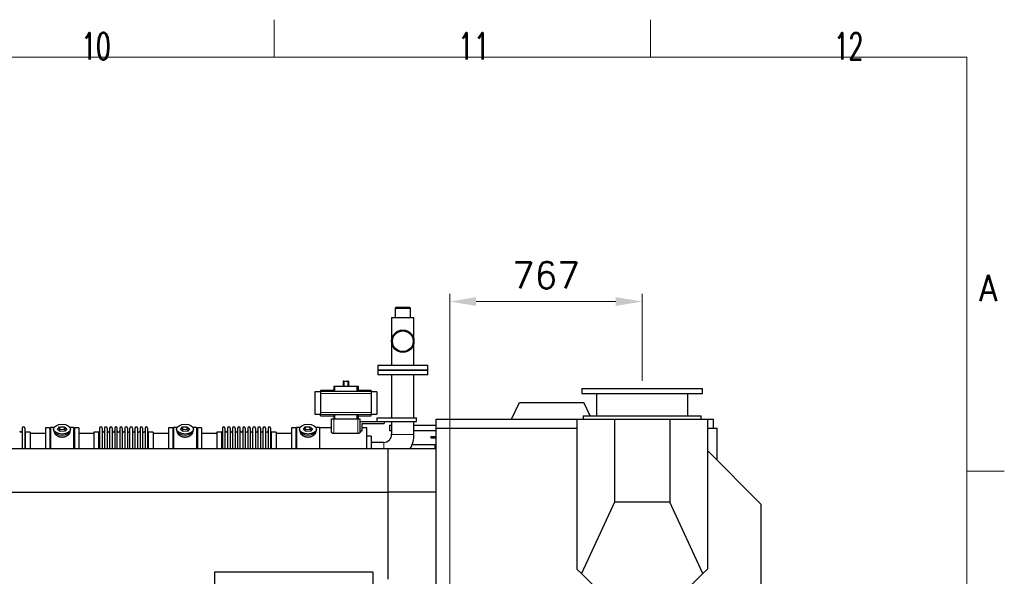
# Model space of a CAD drawing. Header units: inches. Extents: x 0 to 17820, y -10 to 12600.
# Tile 338 of 338: x 13895 to 17820, y 10381 to 12600. Entities that reach past the tile are written whole.
import ezdxf

# ---------------------------------------------------------------- set-up
doc = ezdxf.new("R2010")
doc.units = ezdxf.units.IN
for name, color, linetype, true_color in [('1', 7, 'Continuous', 0xffffff), ('210', 7, 'Continuous', 0xffffff), ('254', 7, 'Continuous', 0xffffff)]:
    doc.layers.add(name, color=color, linetype=linetype, true_color=true_color)
doc.styles.add('latin_extended', font='simplex.shx')
doc.dimstyles.get("Standard").update_dxf_attribs({"dimtxt": 0.18, "dimasz": 0.18, "dimexe": 0.18, "dimexo": 0.0625, "dimgap": 0.09, "dimtad": 0, "dimtih": 1, "dimtoh": 1, "dimdec": 4, "dimzin": 0, "dimdsep": 46, "dimtxsty": 'Standard', "dimcen": 0.09, "dimadec": 0, "dimazin": 0, "dimtfac": 1, "dimtdec": 4, "dimtofl": 0, "dimtmove": 0, "dimatfit": 3, "dimfxl": 1, "dimtolj": 1, "dimtzin": 0, "dimarcsym": 0})

# ---------------------------------------------------------------- blocks, each defined once
blk = doc.blocks.new('_U8')
at = {"layer": '254', "color": 3, "linetype": 'Continuous', "lineweight": 13, "transparency": 16777216}
for p, q in [((15609.4, 8637.9), (15609.4, 11506.6)), ((16376.5, 11160.3), (16376.5, 11506.6)), ((15714.4, 11476.6), (16271.5, 11476.6))]:
    blk.add_line(p, q, dxfattribs=at)
at = {"layer": '254', "color": 3, "transparency": 16777216}
for points in [[(15714.4, 11494.1), (15714.4, 11459.1), (15609.4, 11476.6)], [(16271.5, 11459.1), (16271.5, 11494.1), (16376.5, 11476.6)]]:
    blk.add_solid(points, dxfattribs=at)
at = {"layer": 'Defpoints', "color": 0, "transparency": 16777216}
for p in [(16376.5, 11476.6), (16376.5, 11130.3), (15609.4, 8607.9)]:
    blk.add_point(p, dxfattribs=at)
at = {"layer": '254', "color": 2, "lineweight": 13, "transparency": 16777216, "insert": (15857.9, 11634.1), "char_height": 105, "attachment_point": 1, "style": 'latin_extended'}
blk.add_mtext('\\A1;767', dxfattribs=at)

msp = doc.modelspace()

# ---------------------------------------------------------------- linework, layer by layer
at = {"layer": '1', "color": 2, "linetype": 'Continuous', "lineweight": 25}
for p, q in [((15394.263, 11452.354), (15392.263, 11450.354)), ((15392.263, 11450.354), (15392.263, 11412.354)), ((15392.263, 11450.354), (15444.548, 11450.354)), ((15443.08, 11452.354), (15394.263, 11452.354)), ((15450.563, 11452.354), (15443.08, 11452.354)), ((15444.548, 11450.354), (15452.563, 11450.354)), ((15452.563, 11450.354), (15450.563, 11452.354)), ((15452.563, 11412.354), (15452.563, 11450.354)), ((15377.963, 11412.354), (15377.963, 11318.354)), ((15377.963, 11412.354), (15466.863, 11412.354)), ((15466.863, 11318.354), (15466.863, 11412.354)), ((15377.963, 11318.354), (15377.963, 11222.354)), ((15466.863, 11222.354), (15466.863, 11318.354)), ((15322.413, 11222.354), (15322.413, 11204.354)), ((15322.413, 11222.354), (15522.413, 11222.354)), ((15322.413, 11204.354), (15522.413, 11204.354)), ((15322.413, 11202.854), (15322.413, 11184.854)), ((15322.413, 11202.854), (15522.413, 11202.854)), ((15354.913, 11204.354), (15354.913, 11202.854)), ((15489.913, 11202.854), (15489.913, 11204.354)), ((15522.413, 11204.354), (15522.413, 11222.354)), ((15522.413, 11184.854), (15522.413, 11202.854)), ((15187.229, 11159.304), (15184.861, 11159.304)), ((15184.861, 11159.304), (15184.861, 11139.354)), ((15187.229, 11159.304), (15203.597, 11159.304)), ((15187.229, 11159.304), (15187.229, 11139.354)), ((15205.965, 11159.304), (15203.597, 11159.304)), ((15203.597, 11159.304), (15203.597, 11139.354)), ((15205.965, 11159.304), (15205.965, 11139.354)), ((15522.413, 11184.854), (15322.413, 11184.854)), ((15377.963, 11184.854), (15377.963, 11012.854)), ((15466.863, 11012.854), (15466.863, 11184.854)), ((15094.663, 11116.468), (15072.259, 11116.468)), ((15072.259, 11116.468), (15072.259, 11027.239)), ((15146.841, 11122.518), (15094.663, 11122.518)), ((15094.663, 11122.518), (15094.663, 11117.632)), ((15094.663, 11117.632), (15094.663, 11109.344)), ((15094.663, 11109.344), (15094.663, 11034.364)), ((15146.841, 11139.354), (15148.264, 11139.354)), ((15146.841, 11139.354), (15146.841, 11122.518)), ((15148.264, 11139.354), (15151.256, 11139.354)), ((15151.256, 11139.354), (15239.57, 11139.354)), ((15151.256, 11119.409), (15239.57, 11119.409)), ((15239.57, 11139.354), (15242.562, 11139.354)), ((15242.562, 11139.354), (15243.985, 11139.354)), ((15243.985, 11139.354), (15243.985, 11122.518)), ((15296.163, 11122.518), (15243.985, 11122.518)), ((15296.163, 11122.518), (15296.163, 11117.632)), ((15296.163, 11117.632), (15296.163, 11109.344)), ((15318.259, 11116.468), (15296.163, 11116.468)), ((15296.163, 11109.344), (15296.163, 11034.364)), ((15318.259, 11116.468), (15318.259, 11027.239)), ((16136.48, 11130.286), (16136.48, 11110.286)), ((16136.48, 11130.286), (16616.48, 11130.286)), ((16136.48, 11110.286), (16616.48, 11110.286)), ((16194.98, 11110.286), (16194.98, 11020.286)), ((16557.98, 11020.286), (16557.98, 11110.286)), ((16616.48, 11110.286), (16616.48, 11130.286)), ((15856.244, 11007.286), (15887.486, 11074.286)), ((15887.486, 11074.286), (16144.473, 11074.286)), ((16169.653, 11020.287), (16144.473, 11074.286)), ((15094.663, 11034.364), (15094.663, 11026.075)), ((15296.163, 11034.364), (15296.163, 11026.075)), ((15072.259, 11027.239), (15094.663, 11027.239)), ((15094.663, 11021.19), (15094.663, 11026.075)), ((15094.663, 11021.19), (15146.841, 11021.19)), ((15137.913, 11008.854), (15147.913, 11008.854)), ((15137.913, 10957.348), (15137.913, 11008.854)), ((15146.841, 11021.19), (15146.841, 11008.854)), ((15147.913, 11008.854), (15242.913, 11008.854)), ((15239.57, 11024.299), (15151.256, 11024.299)), ((15242.913, 11008.854), (15252.913, 11008.854)), ((15243.985, 11021.19), (15296.163, 11021.19)), ((15243.985, 11021.19), (15243.985, 11008.854)), ((15252.913, 10957.348), (15252.913, 11008.854)), ((15252.913, 10997.854), (15319.913, 10997.854)), ((15260.913, 10989.854), (15347.913, 10989.854)), ((15260.913, 10961.683), (15260.913, 10989.854)), ((15296.163, 11027.239), (15318.259, 11027.239)), ((15296.163, 11021.19), (15296.163, 11026.075)), ((15319.913, 10997.854), (15319.913, 11012.854)), ((15319.913, 11012.854), (15477.413, 11012.854)), ((15319.913, 10997.854), (15477.413, 10997.854)), ((15347.913, 10997.854), (15347.913, 10989.854)), ((15377.963, 10997.856), (15377.963, 10946.854)), ((15466.863, 10946.854), (15466.863, 10997.856)), ((15477.413, 10997.854), (15477.413, 11012.854)), ((15554.979, 11007.286), (16116.479, 11007.286)), ((15554.979, 10972.286), (15554.979, 11007.286)), ((16116.479, 11007.286), (16266.479, 11007.286)), ((16116.479, 11007.286), (16116.479, 10410.295)), ((16141.48, 11020.286), (16141.48, 11007.286)), ((16141.48, 11020.286), (16611.48, 11020.286)), ((16266.479, 11007.286), (16486.479, 11007.286)), ((16266.479, 11007.286), (16266.479, 10676.474)), ((16486.479, 11007.286), (16636.479, 11007.286)), ((16486.479, 11007.286), (16486.479, 10676.474)), ((16611.48, 11007.286), (16611.48, 11020.286)), ((16636.479, 11007.286), (16660.979, 11007.286)), ((16636.479, 11007.286), (16636.479, 10410.295)), ((16660.979, 10972.286), (16660.979, 11007.286)), ((13905.213, 10971.754), (13905.213, 10891.121)), ((13915.413, 10971.754), (13915.413, 10891.121)), ((13937.413, 10956.004), (13918.913, 10956.004)), ((13998.413, 10950.354), (13937.407, 10950.354)), ((13937.413, 10956.004), (13937.413, 10891.122)), ((14015.413, 10972.854), (13998.413, 10972.854)), ((13998.413, 10972.854), (13998.413, 10891.116)), ((14015.413, 10972.854), (14015.413, 10891.116)), ((14032.633, 10974.854), (14018.413, 10974.854)), ((14018.413, 10974.854), (14018.413, 10891.12)), ((14030.413, 10967.923), (14030.413, 10963.827)), ((14046.022, 10966.914), (14053.693, 10976.554)), ((14056.741, 10958.283), (14046.022, 10966.914)), ((14053.693, 10965.086), (14051.584, 10962.435)), ((14053.693, 10976.554), (14072.084, 10977.563)), ((14053.693, 10976.554), (14053.693, 10965.086)), ((14072.084, 10966.095), (14053.693, 10965.086)), ((14075.133, 10959.292), (14056.741, 10958.283)), ((14072.084, 10977.563), (14072.084, 10966.095)), ((14072.084, 10977.563), (14082.804, 10968.933)), ((14077.242, 10961.943), (14072.084, 10966.095)), ((14082.804, 10968.933), (14075.133, 10959.292)), ((14110.413, 10974.854), (14096.193, 10974.854)), ((14098.413, 10963.827), (14098.413, 10967.923)), ((14098.413, 10963.827), (14098.413, 10963.829)), ((14110.413, 10974.854), (14110.413, 10891.12)), ((14130.413, 10972.854), (14113.413, 10972.854)), ((14113.413, 10972.854), (14113.413, 10891.116)), ((14130.413, 10972.854), (14130.413, 10891.116)), ((14191.418, 10950.354), (14130.413, 10950.354)), ((14209.913, 10956.004), (14191.413, 10956.004)), ((14191.413, 10956.004), (14191.413, 10891.113)), ((14213.413, 10971.754), (14213.413, 10891.111)), ((14223.613, 10971.754), (14223.613, 10891.111)), ((14233.613, 10971.754), (14233.613, 10891.111)), ((14243.813, 10971.754), (14243.813, 10891.111)), ((14253.813, 10971.754), (14253.813, 10891.111)), ((14264.013, 10971.754), (14264.013, 10891.111)), ((14274.013, 10971.754), (14274.013, 10891.111)), ((14284.213, 10891.111), (14284.213, 10971.754)), ((14294.213, 10971.754), (14294.213, 10891.111)), ((14304.413, 10971.754), (14304.413, 10891.111)), ((14314.413, 10971.754), (14314.413, 10891.121)), ((14324.613, 10971.754), (14324.613, 10891.121)), ((14334.613, 10891.121), (14334.613, 10971.754)), ((14344.813, 10971.754), (14344.813, 10891.121)), ((14354.813, 10971.754), (14354.813, 10891.121)), ((14365.013, 10971.754), (14365.013, 10891.121)), ((14375.013, 10971.754), (14375.013, 10891.121)), ((14385.213, 10971.754), (14385.213, 10891.121)), ((14395.213, 10971.754), (14395.213, 10891.121)), ((14405.413, 10971.754), (14405.413, 10891.121)), ((14427.413, 10956.004), (14408.913, 10956.004)), ((14488.413, 10950.354), (14427.407, 10950.354)), ((14427.413, 10956.004), (14427.413, 10891.122)), ((14505.413, 10972.854), (14488.413, 10972.854)), ((14488.413, 10972.854), (14488.413, 10891.116)), ((14505.413, 10972.854), (14505.413, 10891.116)), ((14522.633, 10974.854), (14508.413, 10974.854)), ((14508.413, 10974.854), (14508.413, 10891.12)), ((14520.413, 10967.923), (14520.413, 10963.827)), ((14536.022, 10966.914), (14543.693, 10976.554)), ((14546.741, 10958.283), (14536.022, 10966.914)), ((14543.693, 10965.086), (14541.584, 10962.435)), ((14543.693, 10976.554), (14562.084, 10977.563)), ((14543.693, 10976.554), (14543.693, 10965.086)), ((14562.084, 10966.095), (14543.693, 10965.086)), ((14565.133, 10959.292), (14546.741, 10958.283)), ((14562.084, 10977.563), (14562.084, 10966.095)), ((14562.084, 10977.563), (14572.804, 10968.933)), ((14567.242, 10961.943), (14562.084, 10966.095)), ((14572.804, 10968.933), (14565.133, 10959.292)), ((14600.413, 10974.854), (14586.193, 10974.854)), ((14588.413, 10963.827), (14588.413, 10967.923)), ((14588.413, 10963.827), (14588.413, 10963.829)), ((14600.413, 10974.854), (14600.413, 10891.12)), ((14620.413, 10972.854), (14603.413, 10972.854)), ((14603.413, 10972.854), (14603.413, 10891.116)), ((14620.413, 10972.854), (14620.413, 10891.116)), ((14681.418, 10950.354), (14620.413, 10950.354)), ((14699.913, 10956.004), (14681.413, 10956.004)), ((14681.413, 10956.004), (14681.413, 10891.113)), ((14703.413, 10971.754), (14703.413, 10891.111)), ((14713.613, 10971.754), (14713.613, 10891.111)), ((14723.613, 10971.754), (14723.613, 10891.111)), ((14733.813, 10971.754), (14733.813, 10891.111)), ((14743.813, 10971.754), (14743.813, 10891.111)), ((14754.013, 10971.754), (14754.013, 10891.111)), ((14764.013, 10971.754), (14764.013, 10891.111)), ((14774.213, 10891.111), (14774.213, 10971.754)), ((14784.213, 10971.754), (14784.213, 10891.111)), ((14794.413, 10971.754), (14794.413, 10891.111)), ((14804.413, 10971.754), (14804.413, 10891.121)), ((14814.613, 10971.754), (14814.613, 10891.121)), ((14824.613, 10891.121), (14824.613, 10971.754)), ((14834.813, 10971.754), (14834.813, 10891.121)), ((14844.813, 10971.754), (14844.813, 10891.121)), ((14855.013, 10971.754), (14855.013, 10891.121)), ((14865.013, 10971.754), (14865.013, 10891.121)), ((14875.213, 10971.754), (14875.213, 10891.121)), ((14885.213, 10971.754), (14885.213, 10891.121)), ((14895.413, 10971.754), (14895.413, 10891.121)), ((14917.413, 10956.004), (14898.913, 10956.004)), ((14978.413, 10950.354), (14917.407, 10950.354)), ((14917.413, 10956.004), (14917.413, 10891.122)), ((14995.413, 10972.854), (14978.413, 10972.854)), ((14978.413, 10972.854), (14978.413, 10891.116)), ((14995.413, 10972.854), (14995.413, 10891.116)), ((15012.633, 10974.854), (14998.413, 10974.854)), ((14998.413, 10974.854), (14998.413, 10891.12)), ((15010.413, 10967.923), (15010.413, 10963.827)), ((15026.022, 10966.914), (15033.693, 10976.554)), ((15036.741, 10958.283), (15026.022, 10966.914)), ((15033.693, 10965.086), (15031.584, 10962.435)), ((15033.693, 10976.554), (15052.084, 10977.563)), ((15033.693, 10976.554), (15033.693, 10965.086)), ((15052.084, 10966.095), (15033.693, 10965.086)), ((15055.133, 10959.292), (15036.741, 10958.283)), ((15052.084, 10977.563), (15052.084, 10966.095)), ((15052.084, 10977.563), (15062.804, 10968.933)), ((15057.242, 10961.943), (15052.084, 10966.095)), ((15062.804, 10968.933), (15055.133, 10959.292)), ((15090.413, 10974.854), (15076.193, 10974.854)), ((15078.413, 10963.827), (15078.413, 10967.923)), ((15078.413, 10963.827), (15078.413, 10963.829)), ((15090.413, 10974.854), (15090.413, 10891.12)), ((15137.913, 10973.354), (15090.413, 10973.354)), ((15242.913, 10950.108), (15147.913, 10950.108)), ((15252.913, 10961.683), (15260.913, 10961.683)), ((15278.413, 10973.354), (15260.913, 10973.354)), ((15278.413, 10891.107), (15278.413, 10973.354)), ((15369.413, 10983.853), (15369.413, 10961.853)), ((15369.413, 10983.853), (15377.966, 10983.853)), ((15369.413, 10961.853), (15377.966, 10961.853)), ((15466.87, 10983.853), (15554.987, 10983.853)), ((15466.87, 10961.853), (15553.986, 10961.853)), ((15553.979, 10972.286), (15553.979, 10338.787)), ((15554.979, 10972.286), (15553.979, 10972.286)), ((15554.979, 10972.286), (16116.479, 10972.286)), ((16636.479, 10972.286), (16660.979, 10972.286)), ((16660.979, 10972.286), (16675.979, 10972.286)), ((16675.979, 10842.878), (16675.979, 10972.286)), ((15296.413, 10939.854), (15278.413, 10939.854)), ((15296.413, 10939.854), (15296.413, 10891.11)), ((15346.413, 10915.304), (15296.413, 10915.304)), ((15534.278, 10938.854), (15553.98, 10938.854)), ((15534.278, 10938.854), (15534.278, 10933.854)), ((15534.278, 10933.854), (15553.98, 10933.854)), ((12461.913, 10891.116), (15444.413, 10891.116)), ((15363.479, 10716.599), (15363.479, 10889.404)), ((15553.979, 10889.404), (15363.479, 10889.404)), ((15444.413, 10891.116), (15444.413, 10889.403)), ((15460.032, 10906.853), (15553.981, 10906.853)), ((15551.563, 10889.403), (15551.563, 10906.853)), ((16850.979, 10667.878), (16636.482, 10882.376)), ((12461.913, 10717.005), (15363.466, 10717.005)), ((15363.479, 10369.904), (15363.479, 10716.599)), ((15553.979, 10716.599), (15363.479, 10716.599)), ((16266.479, 10676.474), (16134.128, 10392.647)), ((16486.479, 10676.474), (16266.479, 10676.474)), ((16618.831, 10392.647), (16486.479, 10676.474)), ((16850.979, 10049.286), (16850.979, 10667.878)), ((16134.128, 10392.647), (16116.479, 10410.295)), ((16636.479, 10410.295), (16618.831, 10392.647)), ((14672.413, 10398.163), (14672.413, 10398.354)), ((14672.413, 10398.163), (14672.413, 10343.104)), ((15303.413, 10398.354), (15302.905, 10398.354)), ((15302.905, 10398.354), (15302.905, 10398.163)), ((15303.413, 10398.354), (15303.413, 10397.82)), ((16134.128, 10392.647), (16268.479, 10258.295)), ((16484.479, 10258.295), (16618.831, 10392.647))]:
    msp.add_line(p, q, dxfattribs=at)
at = {"layer": '1', "color": 110, "linetype": 'Continuous', "lineweight": 13}
for p, q in [((15094.663, 11117.632), (15296.163, 11117.632)), ((15094.663, 11109.344), (15296.163, 11109.344)), ((15148.264, 11139.354), (15148.264, 11119.974)), ((15151.256, 11139.354), (15151.256, 11119.409)), ((15239.57, 11139.354), (15239.57, 11119.409)), ((15242.562, 11139.354), (15242.562, 11119.974)), ((15094.663, 11034.364), (15296.163, 11034.364)), ((15094.663, 11026.075), (15296.163, 11026.075)), ((15147.913, 10950.108), (15147.913, 11008.854)), ((15148.264, 11023.733), (15148.264, 11008.854)), ((15151.256, 11024.299), (15151.256, 11008.854)), ((15239.57, 11024.299), (15239.57, 11008.854)), ((15242.562, 11023.733), (15242.562, 11008.854)), ((15242.913, 10950.108), (15242.913, 11008.854)), ((13918.913, 10956.004), (13918.913, 10891.122)), ((14209.913, 10956.004), (14209.913, 10891.113)), ((14408.913, 10956.004), (14408.913, 10891.122)), ((14699.913, 10956.004), (14699.913, 10891.113)), ((14898.913, 10956.004), (14898.913, 10891.122)), ((15346.413, 10915.304), (15346.413, 10891.115)), ((15377.963, 10946.854), (15466.863, 10946.854))]:
    msp.add_line(p, q, dxfattribs=at)
at = {"layer": '1', "color": 2, "linetype": 'Continuous', "lineweight": 25}
for radius in [44.45, 42.45, 41.25]:
    msp.add_circle((15422.413, 11318.354), radius, dxfattribs=at)
for centre, radius, start, end in [((13900.213, 10961.004), 5, 180, 0), ((13910.313, 10971.754), 5.1, 0, 180), ((13918.913, 10959.504), 3.5, 180, 270), ((14209.913, 10959.504), 3.5, 270, 0), ((14218.513, 10971.754), 5.1, 0, 180), ((14228.613, 10961.004), 5, 180, 0), ((14238.713, 10971.754), 5.1, 0, 180), ((14248.813, 10961.004), 5, 180, 0), ((14258.913, 10971.754), 5.1, 0, 180), ((14269.013, 10961.004), 5, 180, 0), ((14279.113, 10971.754), 5.1, 0, 180), ((14289.213, 10961.004), 5, 180, 0), ((14299.313, 10971.754), 5.1, 0, 180), ((14309.413, 10961.004), 5, 180, 0), ((14319.513, 10971.754), 5.1, 0, 180), ((14329.613, 10961.004), 5, 180, 0), ((14339.713, 10971.754), 5.1, 0, 180), ((14349.813, 10961.004), 5, 180, 0), ((14359.913, 10971.754), 5.1, 0, 180), ((14370.013, 10961.004), 5, 180, 0), ((14380.113, 10971.754), 5.1, 0, 180), ((14390.213, 10961.004), 5, 180, 0), ((14400.313, 10971.754), 5.1, 0, 180), ((14408.913, 10959.504), 3.5, 180, 270), ((14699.913, 10959.504), 3.5, 270, 0), ((14708.513, 10971.754), 5.1, 0, 180), ((14718.613, 10961.004), 5, 180, 0), ((14728.713, 10971.754), 5.1, 0, 180), ((14738.813, 10961.004), 5, 180, 0), ((14748.913, 10971.754), 5.1, 0, 180), ((14759.013, 10961.004), 5, 180, 0), ((14769.113, 10971.754), 5.1, 0, 180), ((14779.213, 10961.004), 5, 180, 0), ((14789.313, 10971.754), 5.1, 0, 180), ((14799.413, 10961.004), 5, 180, 0), ((14809.513, 10971.754), 5.1, 0, 180), ((14819.613, 10961.004), 5, 180, 0), ((14829.713, 10971.754), 5.1, 0, 180), ((14839.813, 10961.004), 5, 180, 0), ((14849.913, 10971.754), 5.1, 0, 180), ((14860.013, 10961.004), 5, 180, 0), ((14870.113, 10971.754), 5.1, 0, 180), ((14880.213, 10961.004), 5, 180, 0), ((14890.313, 10971.754), 5.1, 0, 180), ((14898.913, 10959.504), 3.5, 180, 270), ((15346.413, 10946.854), 31.55, 270, 0), ((15346.413, 10946.854), 120.45, 331.512187, 0)]:
    msp.add_arc(centre, radius, start, end, dxfattribs=at)
for centre, major_axis, ratio, start_param, end_param in [((15146.841, 10976.221), (0, 146.297), 0.05240778, 6.09644605, 6.28318531), ((15243.985, 10976.221), (0, 146.297), 0.05240778, 0, 0.18673926), ((15146.841, 11167.487), (0, 146.297), 0.05240778, 3.14159265, 3.32833191), ((15243.985, 11167.487), (0, 146.297), 0.05240778, 2.9548534, 3.14159265), ((14064.413, 10963.827), (34, 0), 0.57357644, 3.14156817, 3.23699405), ((14064.413, 10963.827), (34, 0), 0.57357644, 3.23699405, 6.28318531), ((14554.413, 10963.827), (34, 0), 0.57357644, 3.14156817, 3.23699405), ((14554.413, 10963.827), (34, 0), 0.57357644, 3.23699405, 6.28318531), ((15044.413, 10963.827), (34, 0), 0.57357644, 3.14156817, 3.23699405), ((15044.413, 10963.827), (34, 0), 0.57357644, 3.23699405, 6.28318531), ((15304.386, 10398.256), (1.5, 0), 0.38268343, 3.30443061, 4.72391215)]:
    msp.add_ellipse(centre, major_axis=major_axis, ratio=ratio, start_param=start_param, end_param=end_param, dxfattribs=at)
for centre in [(14064.413, 10967.923), (14554.413, 10967.923), (15044.413, 10967.923)]:
    msp.add_ellipse(centre, major_axis=(34, 0), ratio=0.57357644, dxfattribs=at)
for points, knots in [([(15148.264, 11119.974), (15148.269, 11119.956), (15148.278, 11119.939), (15148.299, 11119.912), (15148.307, 11119.903), (15148.325, 11119.885), (15148.336, 11119.876), (15148.369, 11119.85), (15148.396, 11119.832), (15148.443, 11119.806), (15148.46, 11119.797), (15148.495, 11119.78), (15148.514, 11119.772), (15148.573, 11119.746), (15148.617, 11119.73), (15148.688, 11119.705), (15148.713, 11119.697), (15148.764, 11119.681), (15148.791, 11119.673), (15148.873, 11119.65), (15148.989, 11119.621), (15149.119, 11119.593), (15149.221, 11119.573), (15149.274, 11119.563), (15149.328, 11119.554), (15149.365, 11119.548), (15149.383, 11119.545), (15149.477, 11119.53), (15149.632, 11119.507), (15149.877, 11119.478), (15150.05, 11119.461), (15150.182, 11119.45), (15150.227, 11119.447), (15150.318, 11119.44), (15150.364, 11119.437), (15150.501, 11119.429), (15150.686, 11119.419), (15150.874, 11119.413), (15151.064, 11119.41), (15151.159, 11119.409), (15151.256, 11119.409)], [0, 0, 0, 0, 0.0625, 0.0625, 0.09375, 0.09375, 0.125, 0.125, 0.1875, 0.1875, 0.21875, 0.21875, 0.25, 0.25, 0.3125, 0.3125, 0.34375, 0.34375, 0.375, 0.375, 0.4375, 0.5, 0.5, 0.53125, 0.546875, 0.546875, 0.5625, 0.5625, 0.625, 0.6875, 0.75, 0.75, 0.78125, 0.78125, 0.8125, 0.8125, 0.875, 0.9375, 0.9375, 1, 1, 1, 1]), ([(15239.57, 11119.409), (15239.666, 11119.409), (15239.762, 11119.41), (15239.952, 11119.413), (15240.14, 11119.419), (15240.326, 11119.429), (15240.463, 11119.437), (15240.509, 11119.44), (15240.6, 11119.447), (15240.645, 11119.45), (15240.779, 11119.461), (15240.866, 11119.47), (15240.993, 11119.483), (15241.036, 11119.488), (15241.118, 11119.498), (15241.159, 11119.503), (15241.278, 11119.519), (15241.432, 11119.542), (15241.575, 11119.567), (15241.677, 11119.587), (15241.711, 11119.594), (15241.76, 11119.605), (15241.776, 11119.608), (15241.808, 11119.615), (15241.887, 11119.633), (15242.018, 11119.667), (15242.17, 11119.714), (15242.256, 11119.747), (15242.305, 11119.769), (15242.315, 11119.773), (15242.333, 11119.781), (15242.36, 11119.794), (15242.385, 11119.807), (15242.431, 11119.833), (15242.484, 11119.868), (15242.52, 11119.903), (15242.547, 11119.939), (15242.557, 11119.956), (15242.562, 11119.974)], [0, 0, 0, 0, 0.0625, 0.0625, 0.125, 0.1875, 0.1875, 0.21875, 0.21875, 0.25, 0.25, 0.3125, 0.3125, 0.34375, 0.34375, 0.375, 0.375, 0.4375, 0.5, 0.5, 0.53125, 0.53125, 0.546875, 0.546875, 0.5625, 0.625, 0.6875, 0.75, 0.75, 0.765625, 0.765625, 0.78125, 0.8125, 0.8125, 0.875, 0.9375, 0.9375, 1, 1, 1, 1]), ([(15151.256, 11024.299), (15151.159, 11024.299), (15151.064, 11024.298), (15150.874, 11024.294), (15150.685, 11024.288), (15150.5, 11024.279), (15150.362, 11024.27), (15150.317, 11024.267), (15150.226, 11024.261), (15150.181, 11024.257), (15150.047, 11024.246), (15149.96, 11024.238), (15149.832, 11024.224), (15149.79, 11024.219), (15149.708, 11024.209), (15149.667, 11024.204), (15149.547, 11024.188), (15149.394, 11024.166), (15149.251, 11024.14), (15149.148, 11024.12), (15149.115, 11024.113), (15149.066, 11024.103), (15149.05, 11024.099), (15149.018, 11024.092), (15148.939, 11024.074), (15148.808, 11024.041), (15148.656, 11023.993), (15148.57, 11023.96), (15148.521, 11023.939), (15148.511, 11023.935), (15148.492, 11023.926), (15148.465, 11023.913), (15148.441, 11023.9), (15148.395, 11023.874), (15148.342, 11023.84), (15148.306, 11023.804), (15148.278, 11023.769), (15148.269, 11023.751), (15148.264, 11023.733)], [0, 0, 0, 0, 0.0625, 0.0625, 0.125, 0.1875, 0.1875, 0.21875, 0.21875, 0.25, 0.25, 0.3125, 0.3125, 0.34375, 0.34375, 0.375, 0.375, 0.4375, 0.5, 0.5, 0.53125, 0.53125, 0.546875, 0.546875, 0.5625, 0.625, 0.6875, 0.75, 0.75, 0.765625, 0.765625, 0.78125, 0.8125, 0.8125, 0.875, 0.9375, 0.9375, 1, 1, 1, 1]), ([(15242.562, 11023.733), (15242.557, 11023.751), (15242.547, 11023.769), (15242.527, 11023.796), (15242.519, 11023.805), (15242.5, 11023.822), (15242.49, 11023.831), (15242.456, 11023.858), (15242.429, 11023.875), (15242.383, 11023.902), (15242.366, 11023.91), (15242.331, 11023.927), (15242.312, 11023.936), (15242.253, 11023.961), (15242.209, 11023.978), (15242.138, 11024.002), (15242.113, 11024.01), (15242.062, 11024.026), (15242.035, 11024.034), (15241.953, 11024.057), (15241.837, 11024.087), (15241.707, 11024.115), (15241.605, 11024.134), (15241.552, 11024.144), (15241.498, 11024.154), (15241.461, 11024.16), (15241.442, 11024.163), (15241.349, 11024.178), (15241.194, 11024.201), (15240.949, 11024.23), (15240.776, 11024.246), (15240.643, 11024.257), (15240.598, 11024.261), (15240.508, 11024.267), (15240.462, 11024.271), (15240.324, 11024.279), (15240.14, 11024.288), (15239.951, 11024.294), (15239.762, 11024.298), (15239.666, 11024.299), (15239.57, 11024.299)], [0, 0, 0, 0, 0.0625, 0.0625, 0.09375, 0.09375, 0.125, 0.125, 0.1875, 0.1875, 0.21875, 0.21875, 0.25, 0.25, 0.3125, 0.3125, 0.34375, 0.34375, 0.375, 0.375, 0.4375, 0.5, 0.5, 0.53125, 0.546875, 0.546875, 0.5625, 0.5625, 0.625, 0.6875, 0.75, 0.75, 0.78125, 0.78125, 0.8125, 0.8125, 0.875, 0.9375, 0.9375, 1, 1, 1, 1]), ([(14094.413, 10956.046), (14094.413, 10956.028), (14094.413, 10956.011), (14094.41, 10955.421), (14094.357, 10954.843), (14094.157, 10953.673), (14094.009, 10953.082), (14093.619, 10951.888), (14093.376, 10951.285), (14093.049, 10950.6), (14093.012, 10950.524), (14092.936, 10950.372), (14092.897, 10950.295), (14092.779, 10950.066), (14092.697, 10949.914), (14092.445, 10949.458), (14092.265, 10949.155), (14091.695, 10948.251), (14091.273, 10947.655), (14090.346, 10946.475), (14089.84, 10945.892), (14089.019, 10945.029), (14088.735, 10944.744), (14088.366, 10944.39), (14088.291, 10944.319), (14088.141, 10944.179), (14087.915, 10943.969), (14087.684, 10943.761), (14086.903, 10943.076), (14086.246, 10942.546), (14084.866, 10941.525), (14084.144, 10941.034), (14083.011, 10940.329), (14082.625, 10940.1), (14082.034, 10939.764), (14081.735, 10939.599), (14081.431, 10939.436), (14081.228, 10939.328), (14081.126, 10939.275), (14080.202, 10938.798), (14079.36, 10938.405), (14077.635, 10937.681), (14076.753, 10937.351), (14074.948, 10936.755), (14074.025, 10936.49), (14072.844, 10936.201), (14072.488, 10936.118), (14072.129, 10936.04), (14071.889, 10935.989), (14071.768, 10935.964), (14071.166, 10935.842), (14070.683, 10935.755), (14069.231, 10935.522), (14068.258, 10935.406), (14066.305, 10935.253), (14065.324, 10935.215), (14063.846, 10935.218), (14063.352, 10935.229), (14062.61, 10935.261), (14062.3, 10935.277), (14061.99, 10935.297), (14061.866, 10935.306), (14061.804, 10935.31), (14061.618, 10935.324), (14061.494, 10935.333), (14060.382, 10935.426), (14059.406, 10935.548), (14057.481, 10935.867), (14056.531, 10936.063), (14054.656, 10936.53), (14053.732, 10936.799), (14052.706, 10937.143), (14052.592, 10937.182), (14052.365, 10937.26), (14052.252, 10937.3), (14051.913, 10937.421), (14051.69, 10937.503), (14051.024, 10937.756), (14050.586, 10937.933), (14049.295, 10938.483), (14048.461, 10938.878), (14046.845, 10939.722), (14046.063, 10940.171), (14045.119, 10940.764), (14044.838, 10940.944), (14044.561, 10941.128), (14044.377, 10941.252), (14044.285, 10941.314), (14043.831, 10941.626), (14043.476, 10941.88), (14042.442, 10942.654), (14041.79, 10943.186), (14040.56, 10944.279), (14039.982, 10944.84), (14039.17, 10945.701), (14038.909, 10945.992), (14038.531, 10946.432), (14038.346, 10946.653), (14038.166, 10946.876), (14038.047, 10947.026), (14037.988, 10947.1), (14037.466, 10947.773), (14037.049, 10948.373), (14036.303, 10949.574), (14035.975, 10950.176), (14035.41, 10951.379), (14035.172, 10951.981), (14034.932, 10952.732), (14034.865, 10952.958), (14034.804, 10953.183), (14034.765, 10953.333), (14034.746, 10953.408), (14034.656, 10953.781), (14034.597, 10954.077), (14034.458, 10954.939), (14034.413, 10955.496), (14034.413, 10956.043)], [0, 0, 0, 0, 0.00096872, 0.00096872, 0.03221774, 0.03221774, 0.06346677, 0.06346677, 0.09471579, 0.09471579, 0.09862192, 0.09862192, 0.10252805, 0.10252805, 0.1103403, 0.1103403, 0.12596481, 0.12596481, 0.15721384, 0.15721384, 0.18846286, 0.18846286, 0.20408737, 0.20408737, 0.2079935, 0.2079935, 0.21189963, 0.21971188, 0.21971188, 0.25096091, 0.25096091, 0.28220993, 0.28220993, 0.29783444, 0.29783444, 0.3056467, 0.30955283, 0.30955283, 0.31345895, 0.31345895, 0.34470798, 0.34470798, 0.375957, 0.375957, 0.40720602, 0.40720602, 0.41501828, 0.41892441, 0.41892441, 0.42283054, 0.42283054, 0.43845505, 0.43845505, 0.46970407, 0.46970407, 0.5009531, 0.5009531, 0.51657761, 0.51657761, 0.52438986, 0.52634293, 0.52634293, 0.52829599, 0.52829599, 0.53220212, 0.53220212, 0.56345114, 0.56345114, 0.59470017, 0.59470017, 0.62594919, 0.62594919, 0.62985532, 0.62985532, 0.63376144, 0.63376144, 0.6415737, 0.6415737, 0.65719821, 0.65719821, 0.68844724, 0.68844724, 0.71969626, 0.71969626, 0.72750852, 0.73141464, 0.73141464, 0.73532077, 0.73532077, 0.75094528, 0.75094528, 0.78219431, 0.78219431, 0.81344333, 0.81344333, 0.82906784, 0.82906784, 0.8368801, 0.84078623, 0.84078623, 0.84469235, 0.84469235, 0.87594138, 0.87594138, 0.9071904, 0.9071904, 0.93843942, 0.93843942, 0.94625168, 0.95015781, 0.95015781, 0.95406394, 0.95406394, 0.96968845, 0.96968845, 1, 1, 1, 1]), ([(14584.413, 10956.046), (14584.413, 10956.028), (14584.413, 10956.011), (14584.41, 10955.421), (14584.357, 10954.843), (14584.157, 10953.673), (14584.009, 10953.082), (14583.619, 10951.888), (14583.376, 10951.285), (14583.049, 10950.6), (14583.012, 10950.524), (14582.936, 10950.372), (14582.897, 10950.295), (14582.779, 10950.066), (14582.697, 10949.914), (14582.445, 10949.458), (14582.265, 10949.155), (14581.695, 10948.251), (14581.273, 10947.655), (14580.346, 10946.475), (14579.84, 10945.892), (14579.019, 10945.029), (14578.735, 10944.744), (14578.366, 10944.39), (14578.291, 10944.319), (14578.141, 10944.179), (14577.915, 10943.969), (14577.684, 10943.761), (14576.903, 10943.076), (14576.246, 10942.546), (14574.866, 10941.525), (14574.144, 10941.034), (14573.011, 10940.329), (14572.625, 10940.1), (14572.034, 10939.764), (14571.735, 10939.599), (14571.431, 10939.436), (14571.228, 10939.328), (14571.126, 10939.275), (14570.202, 10938.798), (14569.36, 10938.405), (14567.635, 10937.681), (14566.753, 10937.351), (14564.948, 10936.755), (14564.025, 10936.49), (14562.844, 10936.201), (14562.488, 10936.118), (14562.129, 10936.04), (14561.889, 10935.989), (14561.768, 10935.964), (14561.166, 10935.842), (14560.683, 10935.755), (14559.231, 10935.522), (14558.258, 10935.406), (14556.305, 10935.253), (14555.324, 10935.215), (14553.846, 10935.218), (14553.352, 10935.229), (14552.61, 10935.261), (14552.3, 10935.277), (14551.99, 10935.297), (14551.866, 10935.306), (14551.804, 10935.31), (14551.618, 10935.324), (14551.494, 10935.333), (14550.382, 10935.426), (14549.406, 10935.548), (14547.481, 10935.867), (14546.531, 10936.063), (14544.656, 10936.53), (14543.732, 10936.799), (14542.706, 10937.143), (14542.592, 10937.182), (14542.365, 10937.26), (14542.252, 10937.3), (14541.913, 10937.421), (14541.69, 10937.503), (14541.024, 10937.756), (14540.586, 10937.933), (14539.295, 10938.483), (14538.461, 10938.878), (14536.845, 10939.722), (14536.063, 10940.171), (14535.119, 10940.764), (14534.838, 10940.944), (14534.561, 10941.128), (14534.377, 10941.252), (14534.285, 10941.314), (14533.831, 10941.626), (14533.476, 10941.88), (14532.442, 10942.654), (14531.79, 10943.186), (14530.56, 10944.279), (14529.982, 10944.84), (14529.17, 10945.701), (14528.909, 10945.992), (14528.531, 10946.432), (14528.346, 10946.653), (14528.166, 10946.876), (14528.047, 10947.026), (14527.988, 10947.1), (14527.466, 10947.773), (14527.049, 10948.373), (14526.303, 10949.574), (14525.975, 10950.176), (14525.41, 10951.379), (14525.172, 10951.981), (14524.932, 10952.732), (14524.865, 10952.958), (14524.804, 10953.183), (14524.765, 10953.333), (14524.746, 10953.408), (14524.656, 10953.781), (14524.597, 10954.077), (14524.458, 10954.939), (14524.413, 10955.496), (14524.413, 10956.043)], [0, 0, 0, 0, 0.00096872, 0.00096872, 0.03221774, 0.03221774, 0.06346677, 0.06346677, 0.09471579, 0.09471579, 0.09862192, 0.09862192, 0.10252805, 0.10252805, 0.1103403, 0.1103403, 0.12596481, 0.12596481, 0.15721384, 0.15721384, 0.18846286, 0.18846286, 0.20408737, 0.20408737, 0.2079935, 0.2079935, 0.21189963, 0.21971188, 0.21971188, 0.25096091, 0.25096091, 0.28220993, 0.28220993, 0.29783444, 0.29783444, 0.3056467, 0.30955283, 0.30955283, 0.31345895, 0.31345895, 0.34470798, 0.34470798, 0.375957, 0.375957, 0.40720602, 0.40720602, 0.41501828, 0.41892441, 0.41892441, 0.42283054, 0.42283054, 0.43845505, 0.43845505, 0.46970407, 0.46970407, 0.5009531, 0.5009531, 0.51657761, 0.51657761, 0.52438986, 0.52634293, 0.52634293, 0.52829599, 0.52829599, 0.53220212, 0.53220212, 0.56345114, 0.56345114, 0.59470017, 0.59470017, 0.62594919, 0.62594919, 0.62985532, 0.62985532, 0.63376144, 0.63376144, 0.6415737, 0.6415737, 0.65719821, 0.65719821, 0.68844724, 0.68844724, 0.71969626, 0.71969626, 0.72750852, 0.73141464, 0.73141464, 0.73532077, 0.73532077, 0.75094528, 0.75094528, 0.78219431, 0.78219431, 0.81344333, 0.81344333, 0.82906784, 0.82906784, 0.8368801, 0.84078623, 0.84078623, 0.84469235, 0.84469235, 0.87594138, 0.87594138, 0.9071904, 0.9071904, 0.93843942, 0.93843942, 0.94625168, 0.95015781, 0.95015781, 0.95406394, 0.95406394, 0.96968845, 0.96968845, 1, 1, 1, 1]), ([(15074.413, 10956.046), (15074.413, 10956.028), (15074.413, 10956.011), (15074.41, 10955.421), (15074.357, 10954.843), (15074.157, 10953.673), (15074.009, 10953.082), (15073.619, 10951.888), (15073.376, 10951.285), (15073.049, 10950.6), (15073.012, 10950.524), (15072.936, 10950.372), (15072.897, 10950.295), (15072.779, 10950.066), (15072.697, 10949.914), (15072.445, 10949.458), (15072.265, 10949.155), (15071.695, 10948.251), (15071.273, 10947.655), (15070.346, 10946.475), (15069.84, 10945.892), (15069.019, 10945.029), (15068.735, 10944.744), (15068.366, 10944.39), (15068.291, 10944.319), (15068.141, 10944.179), (15067.915, 10943.969), (15067.684, 10943.761), (15066.903, 10943.076), (15066.246, 10942.546), (15064.866, 10941.525), (15064.144, 10941.034), (15063.011, 10940.329), (15062.625, 10940.1), (15062.034, 10939.764), (15061.735, 10939.599), (15061.431, 10939.436), (15061.228, 10939.328), (15061.126, 10939.275), (15060.202, 10938.798), (15059.36, 10938.405), (15057.635, 10937.681), (15056.753, 10937.351), (15054.948, 10936.755), (15054.025, 10936.49), (15052.844, 10936.201), (15052.488, 10936.118), (15052.129, 10936.04), (15051.889, 10935.989), (15051.768, 10935.964), (15051.166, 10935.842), (15050.683, 10935.755), (15049.231, 10935.522), (15048.258, 10935.406), (15046.305, 10935.253), (15045.324, 10935.215), (15043.846, 10935.218), (15043.352, 10935.229), (15042.61, 10935.261), (15042.3, 10935.277), (15041.99, 10935.297), (15041.866, 10935.306), (15041.804, 10935.31), (15041.618, 10935.324), (15041.494, 10935.333), (15040.382, 10935.426), (15039.406, 10935.548), (15037.481, 10935.867), (15036.531, 10936.063), (15034.656, 10936.53), (15033.732, 10936.799), (15032.706, 10937.143), (15032.592, 10937.182), (15032.365, 10937.26), (15032.252, 10937.3), (15031.913, 10937.421), (15031.69, 10937.503), (15031.024, 10937.756), (15030.586, 10937.933), (15029.295, 10938.483), (15028.461, 10938.878), (15026.845, 10939.722), (15026.063, 10940.171), (15025.119, 10940.764), (15024.838, 10940.944), (15024.561, 10941.128), (15024.377, 10941.252), (15024.285, 10941.314), (15023.831, 10941.626), (15023.476, 10941.88), (15022.442, 10942.654), (15021.79, 10943.186), (15020.56, 10944.279), (15019.982, 10944.84), (15019.17, 10945.701), (15018.909, 10945.992), (15018.531, 10946.432), (15018.346, 10946.653), (15018.166, 10946.876), (15018.047, 10947.026), (15017.988, 10947.1), (15017.466, 10947.773), (15017.049, 10948.373), (15016.303, 10949.574), (15015.975, 10950.176), (15015.41, 10951.379), (15015.172, 10951.981), (15014.932, 10952.732), (15014.865, 10952.958), (15014.804, 10953.183), (15014.765, 10953.333), (15014.746, 10953.408), (15014.656, 10953.781), (15014.597, 10954.077), (15014.458, 10954.939), (15014.413, 10955.496), (15014.413, 10956.043)], [0, 0, 0, 0, 0.00096872, 0.00096872, 0.03221774, 0.03221774, 0.06346677, 0.06346677, 0.09471579, 0.09471579, 0.09862192, 0.09862192, 0.10252805, 0.10252805, 0.1103403, 0.1103403, 0.12596481, 0.12596481, 0.15721384, 0.15721384, 0.18846286, 0.18846286, 0.20408737, 0.20408737, 0.2079935, 0.2079935, 0.21189963, 0.21971188, 0.21971188, 0.25096091, 0.25096091, 0.28220993, 0.28220993, 0.29783444, 0.29783444, 0.3056467, 0.30955283, 0.30955283, 0.31345895, 0.31345895, 0.34470798, 0.34470798, 0.375957, 0.375957, 0.40720602, 0.40720602, 0.41501828, 0.41892441, 0.41892441, 0.42283054, 0.42283054, 0.43845505, 0.43845505, 0.46970407, 0.46970407, 0.5009531, 0.5009531, 0.51657761, 0.51657761, 0.52438986, 0.52634293, 0.52634293, 0.52829599, 0.52829599, 0.53220212, 0.53220212, 0.56345114, 0.56345114, 0.59470017, 0.59470017, 0.62594919, 0.62594919, 0.62985532, 0.62985532, 0.63376144, 0.63376144, 0.6415737, 0.6415737, 0.65719821, 0.65719821, 0.68844724, 0.68844724, 0.71969626, 0.71969626, 0.72750852, 0.73141464, 0.73141464, 0.73532077, 0.73532077, 0.75094528, 0.75094528, 0.78219431, 0.78219431, 0.81344333, 0.81344333, 0.82906784, 0.82906784, 0.8368801, 0.84078623, 0.84078623, 0.84469235, 0.84469235, 0.87594138, 0.87594138, 0.9071904, 0.9071904, 0.93843942, 0.93843942, 0.94625168, 0.95015781, 0.95015781, 0.95406394, 0.95406394, 0.96968845, 0.96968845, 1, 1, 1, 1]), ([(15147.913, 10950.108), (15147.549, 10950.108), (15147.186, 10950.124), (15146.731, 10950.165), (15146.64, 10950.174), (15146.458, 10950.195), (15146.368, 10950.206), (15146.098, 10950.243), (15145.921, 10950.271), (15145.394, 10950.366), (15145.051, 10950.444), (15144.548, 10950.582), (15144.382, 10950.631), (15144.136, 10950.71), (15144.054, 10950.737), (15143.893, 10950.792), (15143.813, 10950.821), (15143.418, 10950.966), (15143.114, 10951.093), (15142.531, 10951.366), (15142.251, 10951.512), (15141.949, 10951.686), (15141.916, 10951.705), (15141.849, 10951.744), (15141.816, 10951.764), (15141.718, 10951.824), (15141.523, 10951.943), (15141.337, 10952.067), (15140.975, 10952.318), (15140.747, 10952.49), (15140.317, 10952.846), (15140.114, 10953.028), (15139.877, 10953.262), (15139.83, 10953.309), (15139.738, 10953.404), (15139.603, 10953.546), (15139.476, 10953.689), (15139.231, 10953.978), (15139.082, 10954.172), (15138.811, 10954.564), (15138.688, 10954.761), (15138.523, 10955.06), (15138.472, 10955.16), (15138.399, 10955.31), (15138.364, 10955.385), (15138.331, 10955.461), (15138.309, 10955.511), (15138.298, 10955.536), (15138.205, 10955.763), (15138.135, 10955.964), (15138.024, 10956.363), (15137.941, 10956.76), (15137.913, 10957.153), (15137.913, 10957.348)], [0, 0, 0, 0, 0.0625, 0.0625, 0.078125, 0.078125, 0.09375, 0.09375, 0.125, 0.125, 0.1875, 0.1875, 0.21875, 0.21875, 0.234375, 0.234375, 0.25, 0.25, 0.3125, 0.3125, 0.375, 0.375, 0.3828125, 0.3828125, 0.390625, 0.390625, 0.40625, 0.4375, 0.4375, 0.5, 0.5, 0.5625, 0.5625, 0.578125, 0.578125, 0.59375, 0.625, 0.625, 0.6875, 0.6875, 0.75, 0.75, 0.78125, 0.78125, 0.796875, 0.8046875, 0.8046875, 0.8125, 0.8125, 0.875, 0.875, 0.9375, 1, 1, 1, 1]), ([(15252.913, 10957.348), (15252.913, 10957.15), (15252.898, 10956.952), (15252.842, 10956.555), (15252.758, 10956.158), (15252.62, 10955.76), (15252.455, 10955.362), (15252.359, 10955.163), (15252.195, 10954.864), (15252.136, 10954.764), (15252.059, 10954.64), (15252.043, 10954.615), (15252.011, 10954.565), (15251.995, 10954.54), (15251.946, 10954.465), (15251.913, 10954.416), (15251.741, 10954.169), (15251.592, 10953.975), (15251.267, 10953.592), (15251.093, 10953.404), (15250.718, 10953.034), (15250.517, 10952.853), (15250.088, 10952.498), (15249.86, 10952.324), (15249.586, 10952.134), (15249.556, 10952.113), (15249.494, 10952.071), (15249.401, 10952.009), (15249.18, 10951.866), (15248.984, 10951.748), (15248.584, 10951.517), (15248.305, 10951.371), (15247.722, 10951.098), (15247.418, 10950.97), (15247.021, 10950.823), (15246.94, 10950.795), (15246.778, 10950.739), (15246.534, 10950.658), (15246.286, 10950.584), (15245.783, 10950.446), (15245.439, 10950.368), (15244.911, 10950.272), (15244.733, 10950.243), (15244.507, 10950.213), (15244.462, 10950.207), (15244.371, 10950.195), (15244.325, 10950.19), (15244.189, 10950.175), (15244.097, 10950.165), (15243.642, 10950.124), (15243.278, 10950.108), (15242.913, 10950.108)], [0, 0, 0, 0, 0.0625, 0.0625, 0.125, 0.1875, 0.1875, 0.25, 0.25, 0.28125, 0.28125, 0.2890625, 0.2890625, 0.296875, 0.296875, 0.3125, 0.3125, 0.375, 0.375, 0.4375, 0.4375, 0.5, 0.5, 0.5625, 0.5625, 0.5703125, 0.5703125, 0.578125, 0.59375, 0.625, 0.625, 0.6875, 0.6875, 0.75, 0.75, 0.765625, 0.765625, 0.78125, 0.8125, 0.8125, 0.875, 0.875, 0.90625, 0.90625, 0.9140625, 0.9140625, 0.921875, 0.921875, 0.9375, 0.9375, 1, 1, 1, 1])]:
    msp.add_open_spline(points, degree=3, knots=knots, dxfattribs=at)
for points, degree in [([(15302.905, 10398.354), (14672.413, 10398.354)], 1), ([(15302.905, 10398.163), (14672.413, 10398.163)], 1), ([(15304.403, 10343.104), (15304.403, 10361.297), (15304.403, 10379.49), (15304.403, 10397.683)], 3)]:
    msp.add_open_spline(points, degree=degree, dxfattribs=at)
at = {"layer": '210', "color": 7, "linetype": 'Continuous', "lineweight": 18}
for p, q in [((14910, 12450), (14910, 12600)), ((16410, 12450), (16410, 12600)), ((150, 12450), (17670, 12450)), ((17670, 150), (17670, 12450)), ((17820, 10800), (17670, 10800))]:
    msp.add_line(p, q, dxfattribs=at)

# ---------------------------------------------------------------- texts
at = {"layer": '210', "color": 211, "linetype": 'Continuous', "lineweight": 18, "char_height": 105, "attachment_point": 7, "line_spacing_factor": 0.963855, "style": 'latin_extended'}
for s, insert in [('\\W0.6453;10', (14141.496, 12441.977)), ('\\W0.7031;11', (15641.496, 12441.977)), ('\\W0.6453;12', (17141.496, 12441.977)), ('\\W0.8818;A', (17720.332, 11477.733))]:
    msp.add_mtext(s, dxfattribs=dict(at, insert=insert))

# ---------------------------------------------------------------- dimensions: what is measured, and where the dimension line sits
at = {"layer": '254', "color": 2, "linetype": 'Continuous', "lineweight": 13}
dim = msp.add_linear_dim(base=(16376.48, 11476.588), p1=(15609.413, 8607.854), p2=(16376.48, 11130.286), dimstyle='Standard', override={"dimscale": 30, "dimtxt": 3.5, "dimasz": 3.5, "dimexe": 1, "dimexo": 1, "dimgap": 1.75, "dimtad": 1, "dimtih": 1, "dimtoh": 0, "dimdec": 0, "dimlfac": 1, "dimzin": 8, "dimdsep": 46, "dimlunit": 2, "dimtxsty": 'latin_extended', "dimsah": 1, "dimse1": 0, "dimse2": 0, "dimsd1": 0, "dimsd2": 0, "dimclrd": 3, "dimclre": 3, "dimclrt": 2, "dimtol": 0, "dimtm": -0.1, "dimtfac": 0.714286, "dimtdec": 3, "dimtofl": 1, "dimtmove": 0, "dimtzin": 8, "dimlwd": 13, "dimlwe": 13}, dxfattribs=at)
dim.commit()
dim.dimension.update_dxf_attribs({"geometry": '_U8', "text_midpoint": (15992.946, 11476.588), "dimtype": 160})

doc.saveas('drawing.dxf')
